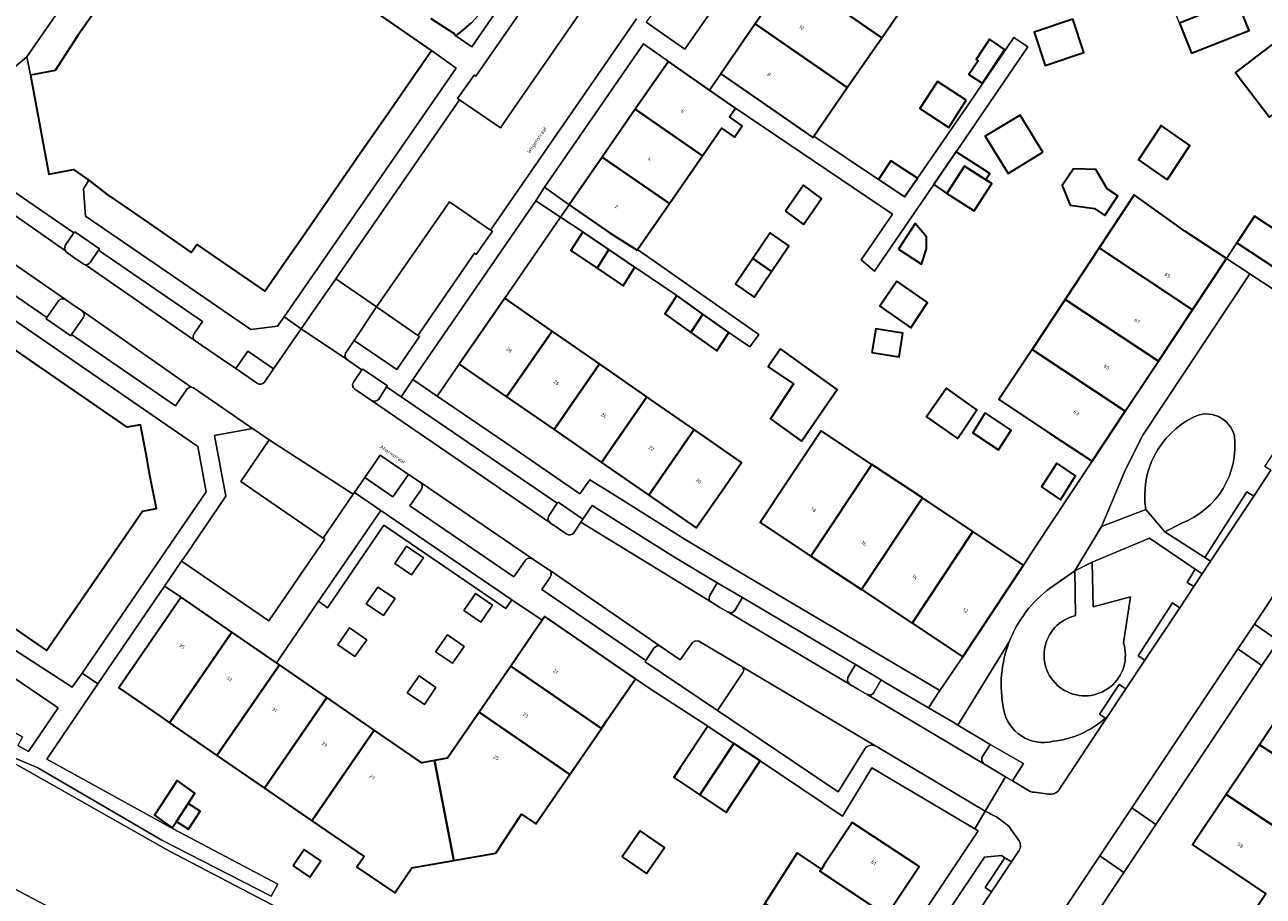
# Model space of a CAD drawing. Header units: metres. Extents: x 197700 to 204338, y 317132 to 325229.
# Tile 894 of 1056: x 202984 to 203108, y 320697 to 320785. Entities that reach past the tile are written whole.
import ezdxf
from ezdxf.enums import TextEntityAlignment as Align

# ---------------------------------------------------------------- set-up
doc = ezdxf.new("R2010")
doc.units = ezdxf.units.M
for name, color, linetype, lineweight in [('B-WE-GR-BEPLANTING_CULTUUR_BODEMBEDEKKER-GV', 90, 'Continuous', 18), ('B-WE-GR-BEPLANTING_CULTUUR_HEESTERS-GV', 90, 'Continuous', 18), ('B-WE-OG-BEBOUWING-GV', 7, 'Continuous', 35), ('B-WE-OG-BEBOUWING-T18', 10, 'Continuous', 18), ('B-WE-OG-TERREIN_CULTUURSCHEIDING-GV', 7, 'Continuous', 18), ('B-WE-OG-TERREIN_ERF-GV', 7, 'Continuous', 18), ('B-WE-OG-TOPOGRAFIE-T18', 10, 'Continuous', 18), ('B-WE-VH-VERHARDING_BETONSTRAATSTEEN-GV', 252, 'Continuous', 18), ('B-WE-VH-VERHARDING_GESLOTEN-GV', 252, 'Continuous', 18), ('B-WE-VH-VERHARDING_OPEN-GV', 252, 'Continuous', 18), ('B-WE-VH-VERHARDING_TEGEL-GV', 252, 'Continuous', 18)]:
    doc.layers.add(name, color=color, linetype=linetype, lineweight=lineweight)
doc.styles.add('NLCS-ISO-M200-T18', font='NLCS-ISO.ttf', dxfattribs={"height": 0.36})

msp = doc.modelspace()

# ---------------------------------------------------------------- linework, layer by layer
at = {"layer": 'B-WE-GR-BEPLANTING_CULTUUR_BODEMBEDEKKER-GV'}
for points in [[(203052.942, 320786.67), (203049.483, 320787.055), (203047.81, 320787.241), (203046.297, 320785.072), (203046.192, 320784.922), (203050.052, 320782.231), (203053.111, 320786.63)], [(203035.168, 320767.054), (203022.857, 320749.18), (203025.294, 320747.516), (203027.488, 320750.728), (203032.054, 320757.309), (203037.629, 320765.426)], [(203019.222, 320756.441), (203016.985, 320753.097), (203021.254, 320750.17), (203023.522, 320753.475), (203023.355, 320753.59)], [(203008.495, 320743.148), (203006.825, 320744.29), (203003.022, 320743.575), (203004.159, 320737.498), (203000, 320731.408), (202999.72, 320731.007), (203000, 320730.825), (203008.435, 320725.024), (203014.06, 320733.199), (203013.89, 320733.316), (203005.653, 320738.988)], [(203022.429, 320739.696), (203019.592, 320741.616), (203018.043, 320739.367), (203020.85, 320737.454)], [(203022.212, 320732.5), (203021.049, 320730.792), (203022.735, 320729.629), (203023.906, 320731.33)], [(203021.089, 320727.27), (203019.35, 320728.416), (203018.184, 320726.727), (203019.915, 320725.562)], [(203029.665, 320724.912), (203030.829, 320726.605), (203029.112, 320727.776), (203027.953, 320726.069)], [(203018.24, 320723.155), (203016.518, 320724.335), (203015.355, 320722.628), (203017.06, 320721.467)], [(203026.82, 320720.789), (203028, 320722.477), (203026.304, 320723.654), (203025.133, 320721.927)], [(203022.27, 320717.834), (203024.005, 320716.671), (203025.169, 320718.365), (203023.471, 320719.548)]]:
    msp.add_lwpolyline(points, close=True, dxfattribs=at)
for points in [[(202990.569, 320760.883), (202991.422, 320762.127), (202991.509, 320762.258), (202989.039, 320763.942), (202988.945, 320763.845), (202988.088, 320762.6), (202988.008, 320762.237), (202988.113, 320762.072), (202988.207, 320761.923), (202989.04, 320761.329), (202989.886, 320760.756)], [(202989.773, 320756.04), (202988.93, 320756.631), (202988.124, 320757.18)], [(202987.41, 320757.05), (202986.256, 320755.38), (202986.188, 320755.252), (202988.639, 320753.557), (202988.727, 320753.684), (202989.895, 320755.36)], [(203008.005, 320748.917), (203008.931, 320750.255), (203006.351, 320752.013), (203005.152, 320750.271), (203007.304, 320748.789)], [(203019.438, 320747.225), (203020.234, 320748.434), (203020.317, 320748.554), (203017.85, 320750.23), (203017.766, 320750.141), (203016.921, 320748.917)], [(203017.052, 320748.216), (203017.887, 320747.651), (203018.712, 320747.08)]]:
    msp.add_lwpolyline(points, dxfattribs=at)
for points in [[(202990.127, 320760.671, 0.2666172), (202990.569, 320760.883)], [(202989.886, 320760.756, 0.1313278), (202990.127, 320760.671)], [(202988.124, 320757.18, 0.4010382), (202987.41, 320757.05)], [(202989.895, 320755.36, 0.4008251), (202989.773, 320756.04)], [(203007.304, 320748.789, 0.413205), (203008.005, 320748.917)], [(203016.921, 320748.917, 0.4207943), (203017.052, 320748.216)], [(203018.712, 320747.08, 0.4092716), (203019.438, 320747.225)]]:
    msp.add_lwpolyline(points, format="xyb", dxfattribs=at)
at = {"layer": 'B-WE-GR-BEPLANTING_CULTUUR_HEESTERS-GV'}
for points in [[(203038.939, 320733.86), (203039.645, 320734.895), (203039.854, 320735.202), (203037.393, 320736.902), (203037.295, 320736.806), (203036.453, 320735.56)], [(203036.581, 320734.858), (203037.409, 320734.275), (203038.246, 320733.724)], [(203054.388, 320725.901), (203054.75, 320725.849), (203055.044, 320726.067), (203055.829, 320727.37), (203053.304, 320728.836), (203052.549, 320727.581)], [(203052.71, 320726.902), (203053.573, 320726.382), (203054.388, 320725.901)], [(203046.154, 320721.063), (203046.097, 320720.938), (203053.312, 320716.074), (203055.848, 320719.857), (203055.944, 320720.151), (203055.803, 320720.427), (203051.473, 320722.994), (203051.119, 320723.052), (203050.82, 320722.857), (203049.582, 320721.131), (203047.704, 320722.444)], [(203046.965, 320722.299), (203046.154, 320721.063)]]:
    msp.add_lwpolyline(points, dxfattribs=at)
for points in [[(203032.756, 320727.141), (203019.651, 320736.068), (203013.427, 320726.995), (203014.317, 320726.355), (203019.962, 320734.599), (203032.161, 320726.263)], [(203069.7, 320719.138), (203067.112, 320720.674), (203066.362, 320719.382), (203066.311, 320719.015), (203066.529, 320718.717), (203067.409, 320718.173), (203068.301, 320717.655), (203068.647, 320717.608), (203068.926, 320717.819)], [(203080.579, 320712.665), (203079.763, 320711.362), (203079.746, 320711.018), (203079.95, 320710.742), (203082.14, 320709.448), (203082.819, 320709.04), (203083.94, 320710.779)], [(203079.229, 320695.661), (203080.738, 320697.926), (203080.099, 320698.35), (203082.076, 320701.332), (203081.727, 320701.548), (203080.034, 320701.395), (203069.608, 320685.792), (203071.022, 320684.796), (203072.05, 320686.44), (203072.782, 320685.982), (203074.094, 320687.952), (203073.391, 320688.417), (203078.5, 320696.143)]]:
    msp.add_lwpolyline(points, close=True, dxfattribs=at)
for points in [[(203036.453, 320735.56, 0.4061467), (203036.581, 320734.858)], [(203038.246, 320733.724, 0.4096125), (203038.939, 320733.86)], [(203052.549, 320727.581, 0.4041607), (203052.71, 320726.902)], [(203047.704, 320722.444, 0.4093902), (203046.965, 320722.299)]]:
    msp.add_lwpolyline(points, format="xyb", dxfattribs=at)
at = {"layer": 'B-WE-OG-BEBOUWING-GV'}
for points in [[(203073.186, 320788.354), (203064.005, 320794.715), (203060.555, 320789.736), (203069.745, 320783.368)], [(203060.555, 320789.736), (203057.105, 320784.756), (203066.304, 320778.382), (203069.745, 320783.368)], [(203099.516, 320784.84), (203100.733, 320781.816), (203106.495, 320784.087), (203105.277, 320787.112)], [(203116.633, 320781.371), (203116.512, 320781.527), (203113.047, 320786.002), (203109.094, 320782.941), (203105.148, 320779.886), (203105.393, 320779.526), (203108.435, 320775.569), (203108.543, 320775.434)], [(203066.304, 320778.382), (203057.105, 320784.756), (203053.655, 320779.777), (203057.765, 320776.93), (203062.865, 320773.397), (203062.945, 320773.514)], [(203084.988, 320783.942), (203086.09, 320780.602), (203089.979, 320781.909), (203088.877, 320785.249)], [(203079.802, 320778.83), (203082.042, 320782.214), (203080.523, 320783.22), (203079.192, 320781.209), (203079.387, 320781.081), (203078.477, 320779.707)], [(203045.101, 320776.214), (203051.814, 320771.562), (203053.731, 320774.329), (203055.014, 320773.441), (203055.797, 320774.571), (203054.515, 320775.46), (203055.121, 320776.335), (203052.531, 320778.129), (203048.408, 320780.987)], [(203078.199, 320777.114), (203075.321, 320779.007), (203073.571, 320776.302), (203076.449, 320774.41)], [(203041.794, 320771.442), (203048.507, 320766.79), (203051.814, 320771.562), (203045.101, 320776.214)], [(203085.869, 320771.93), (203083.595, 320775.642), (203080.097, 320773.513), (203082.379, 320769.789)], [(203098.312, 320769.173), (203100.574, 320772.585), (203097.693, 320774.589), (203095.431, 320771.176)], [(203038.487, 320766.67), (203042.597, 320763.822), (203045.28, 320762.133), (203045.33, 320762.205), (203048.507, 320766.79), (203041.794, 320771.442)], [(203073.314, 320769.31), (203070.666, 320771.063), (203069.425, 320769.19), (203072.028, 320767.453)], [(203076.256, 320767.796), (203078.028, 320770.537), (203080.166, 320769.169), (203080.569, 320769.799), (203077.197, 320771.957), (203074.958, 320768.684)], [(203078.028, 320770.537), (203076.256, 320767.796), (203078.987, 320766.048), (203080.759, 320768.789), (203080.166, 320769.169)], [(203087.785, 320768.584), (203088.592, 320766.626), (203091.013, 320766.281), (203092.066, 320765.585), (203093.365, 320767.552), (203092.281, 320768.267), (203091.152, 320770.18), (203088.938, 320770.254)], [(203060.119, 320766.041), (203061.912, 320764.695), (203063.732, 320767.292), (203061.94, 320768.637)], [(203104.219, 320761.277), (203100.049, 320764.036), (203095, 320767.659), (203091.493, 320762.347), (203100.837, 320756.165)], [(203071.432, 320762.209), (203073.723, 320760.724), (203074.228, 320762.269), (203074.228, 320763.458), (203073.105, 320764.789)], [(203110.53, 320759.39), (203112.296, 320762.053), (203107.031, 320765.516), (203105.265, 320762.853)], [(203039.846, 320763.942), (203038.67, 320762.079), (203041.272, 320760.317), (203042.448, 320762.181)], [(203058.734, 320760.001), (203060.465, 320762.571), (203058.596, 320763.859), (203056.864, 320761.289)], [(203042.448, 320762.181), (203041.272, 320760.317), (203043.875, 320758.555), (203045.051, 320760.419)], [(203091.493, 320762.347), (203088.085, 320757.182), (203097.423, 320751.005), (203100.837, 320756.165)], [(203056.864, 320761.289), (203055.133, 320758.719), (203057.002, 320757.431), (203058.734, 320760.001)], [(203071.248, 320759.038), (203069.572, 320756.51), (203072.667, 320754.366), (203074.343, 320756.893)], [(203036.781, 320754.029), (203036.162, 320754.459), (203032.054, 320757.309), (203027.488, 320750.728), (203032.23, 320747.448)], [(203049.266, 320757.574), (203048.058, 320755.746), (203050.654, 320753.901), (203051.862, 320755.73)], [(203097.423, 320751.005), (203088.085, 320757.182), (203084.78, 320752.177), (203094.113, 320746.002)], [(203054.457, 320753.886), (203051.862, 320755.73), (203050.654, 320753.901), (203053.249, 320752.057)], [(203036.972, 320744.169), (203041.518, 320750.743), (203036.781, 320754.029), (203032.23, 320747.448)], [(203068.764, 320751.888), (203071.486, 320751.44), (203071.875, 320753.807), (203069.153, 320754.255)], [(203059.637, 320752.241), (203058.506, 320750.602), (203058.392, 320750.436), (203060.94, 320748.752), (203058.637, 320745.253), (203061.722, 320743.005), (203065.301, 320748.19)], [(203086.634, 320743.759), (203090.804, 320741), (203094.113, 320746.002), (203084.78, 320752.177), (203081.475, 320747.172)], [(203036.972, 320744.169), (203041.714, 320740.89), (203046.256, 320747.456), (203041.518, 320750.743)], [(203046.256, 320747.456), (203041.714, 320740.89), (203046.456, 320737.611), (203050.993, 320744.17), (203050.498, 320744.514), (203046.722, 320747.133)], [(203076.591, 320748.039), (203076.231, 320748.313), (203074.229, 320745.448), (203077.324, 320743.275), (203077.735, 320743.861), (203079.263, 320746.158)], [(203080.091, 320745.848), (203078.846, 320743.861), (203081.443, 320742.143), (203082.688, 320744.128)], [(203054.043, 320738.443), (203055.731, 320740.883), (203050.993, 320744.17), (203046.456, 320737.611), (203051.199, 320734.331)], [(203060.366, 320739.035), (203057.606, 320734.866), (203062.67, 320731.513), (203068.749, 320740.694), (203063.687, 320744.052)], [(203062.67, 320731.513), (203067.735, 320728.16), (203073.81, 320737.337), (203068.749, 320740.694)], [(203085.743, 320738.431), (203087.629, 320737.153), (203089.144, 320739.532), (203087.257, 320740.81)], [(203067.735, 320728.16), (203072.8, 320724.807), (203078.872, 320733.979), (203073.81, 320737.337)], [(203078.872, 320733.979), (203072.8, 320724.807), (203077.865, 320721.454), (203083.943, 320730.616), (203079.776, 320733.38)], [(202998.507, 320714.848), (203004.749, 320723.92), (202999.688, 320727.403), (202993.447, 320718.327), (202997.567, 320715.494)], [(203035.803, 320725.112), (203032.638, 320720.513), (203041.711, 320714.27), (203042.297, 320715.123), (203045.129, 320719.244), (203036.055, 320725.479)], [(203004.749, 320723.92), (202998.507, 320714.848), (203003.258, 320711.581), (203009.5, 320720.651), (203009.229, 320720.837)], [(203009.5, 320720.651), (203003.258, 320711.581), (203008.009, 320708.314), (203014.249, 320717.382)], [(203038.549, 320709.669), (203041.711, 320714.27), (203032.638, 320720.513), (203029.473, 320715.914)], [(203124.213, 320708.696), (203124.338, 320708.885), (203126.317, 320711.882), (203120.315, 320715.846), (203118.849, 320713.626), (203112.098, 320718.075), (203111.593, 320717.294), (203110.937, 320717.734), (203107.532, 320712.645), (203115.869, 320707.259), (203117.401, 320706.23), (203120.054, 320704.448), (203121.632, 320706.798), (203118.42, 320708.955), (203120.101, 320711.458)], [(203014.249, 320717.382), (203008.009, 320708.314), (203012.76, 320705.047), (203018.999, 320714.113)], [(203025.029, 320711.08), (203026.96, 320701.064), (203031.164, 320701.789), (203033.726, 320705.694), (203035.162, 320704.741), (203038.549, 320709.669), (203029.473, 320715.914), (203026.309, 320711.315)], [(203025.029, 320711.08), (203023.749, 320710.845), (203018.999, 320714.113), (203012.76, 320705.047), (203017.974, 320701.462), (203017.25, 320700.4), (203021.036, 320697.818), (203022.756, 320700.339), (203026.96, 320701.064)], [(203049.589, 320710.324), (203048.949, 320709.358), (203051.564, 320707.618), (203054.97, 320712.755), (203052.352, 320714.491)], [(203054.97, 320712.755), (203051.564, 320707.618), (203054.179, 320705.877), (203054.852, 320706.891), (203057.589, 320711.019)], [(203104.199, 320707.664), (203112.47, 320702.198), (203115.869, 320707.259), (203107.532, 320712.645)], [(202999.21, 320704.98), (203000.393, 320706.781), (203001.054, 320707.787), (202999.269, 320709.055), (202997.005, 320705.609), (202998.791, 320704.341)], [(203104.199, 320707.664), (203100.831, 320702.631), (203104.986, 320699.85), (203108.167, 320697.721), (203106.553, 320695.317), (203111.254, 320692.16), (203114.913, 320689.748), (203118.395, 320687.453), (203118.409, 320687.473), (203121.011, 320691.348), (203114.298, 320695.855), (203113.264, 320694.31), (203109.062, 320697.122), (203110.103, 320698.672), (203112.47, 320702.198)], [(202999.21, 320704.98), (203000.401, 320704.197), (203001.584, 320705.998), (203000.393, 320706.781)], [(203043.787, 320701.417), (203046.216, 320699.746), (203048.016, 320702.362), (203045.588, 320704.032)], [(203064.038, 320700.704), (203063.712, 320700.212), (203063.564, 320699.988), (203070.22, 320695.563), (203073.479, 320700.45), (203066.798, 320704.873)], [(203010.878, 320700.535), (203012.558, 320699.402), (203013.651, 320701.022), (203011.97, 320702.155)], [(203063.712, 320700.212), (203061.298, 320701.816), (203058.049, 320696.771), (203060.357, 320695.203), (203067.018, 320690.762), (203070.22, 320695.563), (203063.564, 320699.988)]]:
    msp.add_lwpolyline(points, close=True, dxfattribs=at)
for points in [[(202991.002, 320785.973), (202989.353, 320783.585), (202987.071, 320780.089), (202984.609, 320779.636), (202986.449, 320769.741), (202988.921, 320770.179), (202990.447, 320769.116), (202992.267, 320767.7), (202994.675, 320766.047), (202998.24, 320763.598), (203000.689, 320761.904), (203001.261, 320762.704), (203008.055, 320758.015), (203009.698, 320760.396), (203012.145, 320763.93), (203015.149, 320768.278), (203017.596, 320771.824), (203020.608, 320776.174), (203023.052, 320779.714), (203024.705, 320782.097), (203018.789, 320786.191)], [(203024.643, 320785.297), (203026.977, 320783.809), (203027.158, 320783.564), (203027.966, 320784.192), (203028.722, 320784.882)], [(202982.096, 320724.9), (202986.213, 320722.063), (202995.823, 320736.01), (202997.207, 320736.28), (202996.53, 320739.749), (202996.286, 320741.194), (202995.601, 320744.662), (202994.28, 320744.401), (202980.277, 320754.052)]]:
    msp.add_lwpolyline(points, dxfattribs=at)
at = {"layer": 'B-WE-OG-TERREIN_CULTUURSCHEIDING-GV'}
for points in [[(203113.083, 320755.455), (203106.55, 320759.77), (203095.864, 320743.6), (203094.143, 320740.177), (203092.766, 320736.9), (203091.717, 320734.463), (203096.152, 320736.194)], [(203099.769, 320734.823), (203098.056, 320733.943), (203102.065, 320731.361), (203106.25, 320737.959), (203106.95, 320737.515), (203108.663, 320740.106), (203108.072, 320740.494), (203110.541, 320744.249), (203111.142, 320743.854), (203112.926, 320746.553), (203109.181, 320748.947)], [(203099.555, 320726.355), (203100.958, 320728.469), (203100.287, 320728.888), (203101.114, 320730.214), (203096.536, 320733.295), (203090.804, 320730.915), (203090.899, 320726.44), (203094.645, 320727.43), (203093.93, 320722.838)], [(203089.134, 320725.566), (203089.048, 320730.03), (203086.613, 320728.325)], [(203092.118, 320715.313), (203091.527, 320715.707), (203093.506, 320718.678), (203094.167, 320718.238), (203096.078, 320721.118), (203095.409, 320721.55), (203098.817, 320726.831), (203099.555, 320726.355)]]:
    msp.add_lwpolyline(points, dxfattribs=at)
for points in [[(203096.152, 320736.194, -0.3254564), (203100.921, 320745.43)], [(203100.921, 320745.43, -0.4829331), (203105.016, 320743.546)], [(203105.016, 320743.546, -0.3432512), (203099.769, 320734.823)], [(203086.613, 320728.325, 0.1429839), (203082.507, 320722.953)], [(203093.93, 320722.838, -2.5581327), (203089.134, 320725.566)], [(203082.507, 320722.953, 0.1428908), (203081.933, 320716.22)], [(203081.933, 320716.22, 0.4365473), (203086.903, 320712.998)], [(203086.903, 320712.998, 0.1582525), (203092.118, 320715.313)]]:
    msp.add_lwpolyline(points, format="xyb", dxfattribs=at)
at = {"layer": 'B-WE-OG-TERREIN_ERF-GV'}
for points in [[(202998.909, 320797.41), (203001.912, 320801.754), (203004.369, 320805.307), (203006.008, 320807.679), (203012.818, 320802.972), (203013.379, 320803.779), (203015.819, 320802.095), (203019.375, 320799.644), (203023.738, 320796.626), (203027.269, 320794.172), (203029.621, 320792.552), (203031.348, 320795.056), (203007.513, 320811.454), (203004.507, 320810.702), (202994.83, 320796.744), (202984.26, 320781.481), (202984.609, 320779.636), (202987.071, 320780.089), (202989.353, 320783.585), (202991.002, 320785.973), (202993.445, 320789.505), (202996.456, 320793.86)], [(203027.158, 320783.564), (203028.756, 320782.461), (203034.318, 320790.57), (203033.078, 320793.861), (203031.282, 320791.242), (203031.84, 320790.854), (203032.169, 320790.789), (203031.943, 320790.043), (203031.581, 320789.087), (203031.144, 320788.161), (203030.637, 320787.273), (203030.061, 320786.427), (203029.422, 320785.628), (203028.722, 320784.882), (203027.966, 320784.192)], [(203105.277, 320787.112), (203106.495, 320784.087), (203100.733, 320781.816), (203099.516, 320784.84), (203098.298, 320787.865), (203104.059, 320790.136)], [(203084.988, 320783.942), (203088.877, 320785.249), (203089.979, 320781.909), (203086.09, 320780.602)], [(203079.802, 320778.83), (203078.477, 320779.707), (203079.387, 320781.081), (203079.192, 320781.209), (203080.523, 320783.22), (203082.042, 320782.214)], [(203024.705, 320782.097), (203023.052, 320779.714), (203020.608, 320776.174), (203017.596, 320771.824), (203015.149, 320768.278), (203012.145, 320763.93), (203009.698, 320760.396), (203008.055, 320758.015), (203001.261, 320762.704), (203000.689, 320761.904), (202998.24, 320763.598), (202994.675, 320766.047), (202992.267, 320767.7), (202990.447, 320769.116), (202989.923, 320768.243), (202990.129, 320765.539), (202998.248, 320759.96), (203006.641, 320754.202), (203009.332, 320754.513), (203009.977, 320755.446), (203027.191, 320780.324)], [(203036.015, 320768.424), (203038.487, 320766.67), (203041.794, 320771.442), (203045.101, 320776.214), (203048.408, 320780.987), (203045.92, 320782.764)], [(203076.449, 320774.41), (203073.571, 320776.302), (203075.321, 320779.007), (203078.199, 320777.114)], [(203082.379, 320769.789), (203080.097, 320773.513), (203083.595, 320775.642), (203085.869, 320771.93)], [(203098.312, 320769.173), (203095.431, 320771.176), (203097.693, 320774.589), (203100.574, 320772.585)], [(203087.785, 320768.584), (203088.938, 320770.254), (203091.152, 320770.18), (203092.281, 320768.267), (203093.365, 320767.552), (203092.066, 320765.585), (203091.013, 320766.281), (203088.592, 320766.626)], [(203060.119, 320766.041), (203061.94, 320768.637), (203063.732, 320767.292), (203061.912, 320764.695)], [(203071.432, 320762.209), (203073.105, 320764.789), (203074.228, 320763.458), (203074.228, 320762.269), (203073.723, 320760.724)], [(203058.734, 320760.001), (203057.002, 320757.431), (203055.133, 320758.719), (203056.864, 320761.289), (203058.596, 320763.859), (203060.465, 320762.571)], [(203071.248, 320759.038), (203074.343, 320756.893), (203072.667, 320754.366), (203069.572, 320756.51)], [(202980.277, 320754.052), (202994.28, 320744.401), (202995.601, 320744.662), (202996.286, 320741.194), (202996.53, 320739.749), (202997.207, 320736.28), (202995.823, 320736.01), (202986.213, 320722.063), (202982.096, 320724.9), (202975.827, 320729.22), (202977.008, 320730.969), (202976.144, 320731.727), (202973.535, 320731.222), (202974.021, 320728.939), (202974.706, 320727.663), (202982.923, 320722.208), (202988.766, 320718.39), (202989.773, 320719.795), (203002.187, 320737.93), (203001.349, 320742.478), (202981.278, 320756.279), (202980.691, 320755.423), (202981.045, 320755.16), (202980.512, 320754.388)], [(203068.764, 320751.888), (203069.153, 320754.255), (203071.875, 320753.807), (203071.486, 320751.44)], [(203058.506, 320750.602), (203059.637, 320752.241), (203065.301, 320748.19), (203061.722, 320743.005), (203058.637, 320745.253), (203060.94, 320748.752), (203058.392, 320750.436)], [(203077.735, 320743.861), (203077.324, 320743.275), (203074.229, 320745.448), (203076.231, 320748.313), (203076.591, 320748.039), (203079.263, 320746.158)], [(203080.091, 320745.848), (203082.688, 320744.128), (203081.443, 320742.143), (203078.846, 320743.861)], [(203085.743, 320738.431), (203087.257, 320740.81), (203089.144, 320739.532), (203087.629, 320737.153)], [(202980.434, 320718.316), (202981.25, 320714.894), (202983.819, 320713.439), (202983.35, 320712.579), (202984.409, 320711.952), (202987.386, 320716.335), (202982.705, 320719.492)], [(202999.21, 320704.98), (202998.791, 320704.341), (202997.005, 320705.609), (202999.269, 320709.055), (203001.054, 320707.787), (203000.393, 320706.781), (203001.584, 320705.998), (203000.401, 320704.197)], [(203043.787, 320701.417), (203045.588, 320704.032), (203048.016, 320702.362), (203046.216, 320699.746)], [(203063.906, 320686.095), (203060.748, 320681.36), (203057.488, 320676.472), (203054.845, 320678.22), (203053.125, 320675.619), (203047.888, 320679.143), (203049.563, 320681.632), (203049.911, 320682.149), (203050.922, 320681.507), (203053.88, 320685.94), (203053.939, 320686.028), (203052.003, 320687.382), (203054.995, 320692.028), (203058.049, 320696.771), (203061.298, 320701.816), (203063.712, 320700.212), (203064.038, 320700.704), (203066.798, 320704.873), (203073.479, 320700.45), (203070.22, 320695.563), (203067.018, 320690.762)], [(203010.878, 320700.535), (203011.97, 320702.155), (203013.651, 320701.022), (203012.558, 320699.402)]]:
    msp.add_lwpolyline(points, close=True, dxfattribs=at)
for points in [[(203073.186, 320788.354), (203069.745, 320783.368), (203066.304, 320778.382), (203062.945, 320773.514), (203069.425, 320769.19), (203070.666, 320771.063), (203073.314, 320769.31), (203078.539, 320776.855), (203082.975, 320783.384), (203084.378, 320782.456), (203077.197, 320771.957), (203080.569, 320769.799), (203080.166, 320769.169), (203080.759, 320768.789), (203078.987, 320766.048), (203076.256, 320767.796), (203074.958, 320768.684), (203069.024, 320760.008), (203067.677, 320761.14), (203070.81, 320765.72), (203055.121, 320776.335), (203054.515, 320775.46), (203055.797, 320774.571), (203055.014, 320773.441), (203053.731, 320774.329), (203051.814, 320771.562), (203048.507, 320766.79), (203045.33, 320762.205), (203057.473, 320753.691), (203056.561, 320752.44), (203054.457, 320753.886), (203053.249, 320752.057), (203050.654, 320753.901), (203048.058, 320755.746), (203049.266, 320757.574), (203045.051, 320760.419), (203043.875, 320758.555), (203041.272, 320760.317), (203038.67, 320762.079), (203039.846, 320763.942), (203037.629, 320765.426), (203032.054, 320757.309), (203036.162, 320754.459), (203036.781, 320754.029), (203041.518, 320750.743), (203046.256, 320747.456), (203046.722, 320747.133), (203050.498, 320744.514), (203050.993, 320744.17), (203055.731, 320740.883), (203054.043, 320738.443), (203051.199, 320734.331), (203046.456, 320737.611), (203041.714, 320740.89), (203036.972, 320744.169), (203032.23, 320747.448), (203027.488, 320750.728), (203025.294, 320747.516), (203032.15, 320742.832), (203039.565, 320737.756), (203040.543, 320739.147), (203042.451, 320737.977), (203050.08, 320733.185), (203054.308, 320730.659), (203055.48, 320729.952), (203075.555, 320718.065), (203077.865, 320721.454), (203072.8, 320724.807), (203067.735, 320728.16), (203062.67, 320731.513), (203057.606, 320734.866), (203060.366, 320739.035), (203063.687, 320744.052), (203068.749, 320740.694), (203073.81, 320737.337), (203078.872, 320733.979), (203079.776, 320733.38), (203083.943, 320730.616), (203085.044, 320732.32), (203090.804, 320741), (203086.634, 320743.759), (203081.475, 320747.172), (203084.78, 320752.177), (203088.085, 320757.182), (203091.493, 320762.347), (203095, 320767.659), (203100.049, 320764.036), (203104.219, 320761.277), (203105.265, 320762.853), (203107.031, 320765.516), (203112.296, 320762.053)], [(203108.435, 320775.569), (203105.393, 320779.526), (203105.148, 320779.886), (203109.094, 320782.941)], [(203057.336, 320670.93), (203079.396, 320704.021), (203079.045, 320704.229), (203068.774, 320710.322), (203065.83, 320705.485), (203057.589, 320711.019), (203054.852, 320706.891), (203054.179, 320705.877), (203051.564, 320707.618), (203048.949, 320709.358), (203049.589, 320710.324), (203052.352, 320714.491), (203046.583, 320718.246), (203045.129, 320719.244), (203042.297, 320715.123), (203041.711, 320714.27), (203038.549, 320709.669), (203035.162, 320704.741), (203033.726, 320705.694), (203031.164, 320701.789), (203026.96, 320701.064), (203022.756, 320700.339), (203021.036, 320697.818), (203017.25, 320700.4), (203017.974, 320701.462), (203012.76, 320705.047), (203008.009, 320708.314), (203003.258, 320711.581), (202998.507, 320714.848), (202997.567, 320715.494), (202993.447, 320718.327), (202999.688, 320727.403), (202998.025, 320728.501), (202991.347, 320718.738), (202986.235, 320711.197), (202998.892, 320704.246), (203009.338, 320698.681), (203008.68, 320697.502), (202997.754, 320703.109), (202985.334, 320710.321), (202981.811, 320711.823)], [(203109.417, 320723.049), (203107.767, 320720.572), (203097.172, 320704.665), (203093.962, 320699.846), (203087.082, 320689.516), (203083.606, 320684.297), (203077.005, 320674.386), (203076.638, 320673.839), (203073.328, 320668.899), (203066.524, 320658.746), (203063.281, 320653.906), (203056.482, 320643.761), (203053.082, 320638.687)], [(203104.986, 320699.85), (203100.831, 320702.631), (203104.199, 320707.664), (203107.532, 320712.645), (203110.937, 320717.734)], [(202982.149, 320711.278), (202998.523, 320701.996), (203010.171, 320695.904)], [(202977.849, 320698.996), (202988.683, 320691.239), (202986.701, 320688.769), (202988.366, 320688.942), (202989.593, 320690.588), (202990.505, 320691.821), (202993.358, 320689.727), (202992.521, 320688.491), (202991.413, 320686.815), (202991.784, 320684.963), (202993.534, 320687.766), (203000, 320683.137), (203004.25, 320680.094), (203004.924, 320679.785), (203008.343, 320684.659), (202995.781, 320691.176), (202995.393, 320690.859), (202990.531, 320694.244), (202977.843, 320700.918)], [(203109.593, 320689.688), (203104.879, 320692.81), (203106.553, 320695.317), (203108.167, 320697.721), (203104.986, 320699.85)]]:
    msp.add_lwpolyline(points, dxfattribs=at)
at = {"layer": 'B-WE-VH-VERHARDING_BETONSTRAATSTEEN-GV'}
for points in [[(203041.02, 320798.099), (203024.907, 320809.194), (203024.031, 320807.942), (203023.727, 320807.748), (203023.375, 320807.824), (203022.681, 320808.303), (203022.183, 320808.638), (203022.171, 320808.646), (203009.998, 320817.069), (203007.702, 320813.842), (203039.863, 320791.615), (203042.368, 320789.884), (203040.306, 320786.95), (203033.224, 320776.69), (203031.635, 320774.378), (203027.506, 320777.164), (203015.138, 320759.265), (203019.222, 320756.441), (203024.934, 320764.657), (203026.52, 320766.959), (203030.619, 320764.138), (203045.209, 320785.254)], [(202989.886, 320760.756), (202989.04, 320761.329), (202988.207, 320761.923), (202988.113, 320762.072), (202977.171, 320769.678), (202974.87, 320766.304), (202974.874, 320766.302), (202976.695, 320765.047), (202988.124, 320757.18), (202988.93, 320756.631), (202989.773, 320756.04), (203000.676, 320748.414), (203000.924, 320748.362), (203006.825, 320744.29), (203008.495, 320743.148), (203016.899, 320737.701), (203017.012, 320737.865), (203018.043, 320739.367)], [(202988.124, 320757.18), (202976.695, 320765.047)], [(202975.683, 320762.656), (202986.256, 320755.38), (202987.41, 320757.05)], [(202991.422, 320762.127), (202990.569, 320760.883)], [(203000.958, 320753.728), (203001.816, 320754.978), (202991.422, 320762.127)], [(203007.304, 320748.789), (203005.152, 320750.271), (203003.723, 320751.255), (203001.085, 320753.054), (203001.073, 320753.063), (202990.127, 320760.671)], [(202990.127, 320760.671), (203001.073, 320753.063)], [(203000.676, 320748.414), (202989.773, 320756.04)], [(202989.895, 320755.36), (202988.727, 320753.684), (202999.116, 320746.534), (203000.287, 320748.243), (203000.58, 320748.434), (203000.676, 320748.414)], [(203016.921, 320748.917), (203017.766, 320750.141), (203016.221, 320751.203), (203011.694, 320754.258), (203008.931, 320750.255), (203008.005, 320748.917)], [(203038.246, 320733.724), (203037.409, 320734.275), (203036.581, 320734.858), (203018.712, 320747.08), (203017.887, 320747.651), (203017.052, 320748.216)], [(203036.453, 320735.56), (203037.295, 320736.806), (203021.678, 320747.45), (203020.234, 320748.434), (203019.438, 320747.225)], [(203018.712, 320747.08), (203036.581, 320734.858)], [(203018.043, 320739.367), (203019.592, 320741.616), (203022.429, 320739.696), (203023.586, 320738.912), (203034.819, 320731.246), (203035.567, 320730.726), (203036.437, 320730.182), (203036.475, 320730.156), (203047.704, 320722.444), (203049.582, 320721.131), (203050.82, 320722.857), (203051.119, 320723.052), (203051.473, 320722.994), (203055.803, 320720.427), (203069.152, 320712.516), (203069.227, 320712.476), (203069.298, 320712.429), (203080.085, 320705.997), (203082.14, 320709.448), (203079.95, 320710.742), (203068.301, 320717.655), (203067.409, 320718.173), (203066.529, 320718.717), (203054.388, 320725.901), (203053.573, 320726.382), (203052.71, 320726.902), (203039.645, 320734.895), (203038.939, 320733.86)], [(203108.663, 320740.106), (203106.95, 320737.515), (203102.637, 320730.993), (203101.807, 320729.748), (203100.958, 320728.469), (203099.555, 320726.355), (203096.078, 320721.118), (203094.167, 320718.238), (203092.401, 320715.578), (203087.51, 320708.163)], [(203034.819, 320731.246), (203023.586, 320738.912)], [(203023.711, 320738.225), (203022.558, 320736.546), (203032.954, 320729.438), (203034.11, 320731.117)], [(203053.304, 320728.836), (203048.851, 320731.52), (203040.795, 320736.582), (203039.854, 320735.202), (203039.645, 320734.895), (203052.71, 320726.902)], [(203047.704, 320722.444), (203036.475, 320730.156)], [(203036.597, 320729.421), (203035.738, 320728.159), (203046.154, 320721.063)], [(203052.549, 320727.581), (203053.304, 320728.836)], [(203047.507, 320635.57), (203050.53, 320640.06), (203050.714, 320640.335), (203054.104, 320645.415), (203060.883, 320655.574), (203064.118, 320660.421), (203070.902, 320670.587), (203074.203, 320675.533), (203081.179, 320685.987), (203084.659, 320691.202), (203091.549, 320701.526), (203094.763, 320706.341), (203105.372, 320722.239), (203107.024, 320724.714), (203107.695, 320725.72), (203109.128, 320727.879)], [(203046.154, 320721.063), (203046.965, 320722.299)], [(203055.803, 320720.427), (203055.944, 320720.151), (203055.848, 320719.857), (203053.312, 320716.074), (203065.377, 320707.923), (203067.956, 320712.068)], [(203069.152, 320712.516), (203055.803, 320720.427)], [(203084.606, 320707.966), (203082.819, 320709.04), (203082.14, 320709.448), (203080.085, 320705.997)], [(203086.435, 320707.706), (203085.014, 320707.888)], [(203081.216, 320705.419), (203082.039, 320704.822)], [(203082.427, 320704.515), (203083.398, 320703.147)], [(203083.457, 320702.018), (203082.735, 320700.924), (203080.738, 320697.926), (203079.229, 320695.661), (203074.094, 320687.952), (203072.782, 320685.982), (203067.655, 320678.286), (203066.493, 320676.541), (203064.122, 320672.982), (203061.551, 320669.202), (203059.618, 320666.313), (203058.531, 320664.687), (203052.714, 320655.992), (203051.625, 320654.365), (203048.676, 320649.956), (203045.373, 320644.978), (203042.901, 320641.281), (203041.635, 320639.386), (203047.507, 320635.57)]]:
    msp.add_lwpolyline(points, dxfattribs=at)
for points in [[(203033.224, 320776.69), (203040.306, 320786.95), (203037.835, 320788.644), (203036.214, 320789.751), (203029.141, 320779.517), (203028.97, 320779.625), (203027.323, 320777.287), (203027.506, 320777.164), (203031.635, 320774.378)], [(202977.171, 320769.678), (202988.113, 320762.072), (202988.008, 320762.237), (202988.088, 320762.6), (202988.945, 320763.845), (202978.217, 320771.213), (202977.363, 320769.932), (202977.07, 320769.748)], [(203013.89, 320733.316), (203016.899, 320737.701), (203008.495, 320743.148), (203005.653, 320738.988)], [(203055.829, 320727.37), (203055.044, 320726.067), (203054.75, 320725.849), (203054.388, 320725.901), (203066.529, 320718.717), (203066.311, 320719.015), (203066.362, 320719.382), (203067.112, 320720.674)], [(203109.417, 320723.049), (203107.024, 320724.714), (203105.372, 320722.239), (203107.767, 320720.572)], [(203069.7, 320719.138), (203068.926, 320717.819), (203068.647, 320717.608), (203068.301, 320717.655), (203079.95, 320710.742), (203079.746, 320711.018), (203079.763, 320711.362), (203080.579, 320712.665), (203077.359, 320714.617), (203076.888, 320714.902), (203074.443, 320716.336), (203069.934, 320718.982)], [(203097.172, 320704.665), (203094.763, 320706.341), (203091.549, 320701.526), (203093.962, 320699.846)]]:
    msp.add_lwpolyline(points, close=True, dxfattribs=at)
for points in [[(202990.569, 320760.883, -0.2666172), (202990.127, 320760.671)], [(202990.127, 320760.671, -0.1313278), (202989.886, 320760.756)], [(202987.41, 320757.05, -0.4010382), (202988.124, 320757.18)], [(202989.773, 320756.04, -0.4008251), (202989.895, 320755.36)], [(203001.073, 320753.063, -0.404633), (203000.958, 320753.728)], [(203008.005, 320748.917, -0.413205), (203007.304, 320748.789)], [(203017.052, 320748.216, -0.4207943), (203016.921, 320748.917)], [(203019.438, 320747.225, -0.4092716), (203018.712, 320747.08)], [(203023.586, 320738.912, -0.4066902), (203023.711, 320738.225)], [(203036.581, 320734.858, -0.4061467), (203036.453, 320735.56)], [(203038.939, 320733.86, -0.4096125), (203038.246, 320733.724)], [(203034.11, 320731.117, -0.3995301), (203034.819, 320731.246)], [(203036.475, 320730.156, -0.400044), (203036.597, 320729.421)], [(203052.71, 320726.902, -0.4041607), (203052.549, 320727.581)], [(203046.965, 320722.299, -0.4093902), (203047.704, 320722.444)], [(203067.956, 320712.068, -0.4202715), (203069.152, 320712.516)], [(203085.014, 320707.888, -0.1245702), (203084.606, 320707.966)], [(203087.51, 320708.163, -0.3055242), (203086.435, 320707.706)], [(203080.085, 320705.997, -0.0088021), (203081.216, 320705.419)], [(203082.039, 320704.822, -0.0306385), (203082.427, 320704.515)], [(203083.398, 320703.147, -0.3482108), (203083.457, 320702.018)]]:
    msp.add_lwpolyline(points, format="xyb", dxfattribs=at)
at = {"layer": 'B-WE-VH-VERHARDING_GESLOTEN-GV'}
for points in [[(203062.945, 320773.514), (203062.865, 320773.397), (203057.765, 320776.93), (203053.655, 320779.777), (203052.531, 320778.129), (203055.121, 320776.335), (203070.81, 320765.72), (203067.677, 320761.14), (203069.024, 320760.008), (203074.958, 320768.684), (203077.197, 320771.957), (203084.378, 320782.456), (203082.975, 320783.384), (203078.539, 320776.855), (203073.314, 320769.31), (203072.028, 320767.453), (203069.425, 320769.19)], [(203042.597, 320763.822), (203038.487, 320766.67), (203037.629, 320765.426), (203039.846, 320763.942), (203042.448, 320762.181), (203045.051, 320760.419), (203049.266, 320757.574), (203051.862, 320755.73), (203054.457, 320753.886), (203056.561, 320752.44), (203057.473, 320753.691), (203045.33, 320762.205), (203045.28, 320762.133)]]:
    msp.add_lwpolyline(points, close=True, dxfattribs=at)
at = {"layer": 'B-WE-VH-VERHARDING_OPEN-GV'}
for points in [[(203036.015, 320768.424), (203035.168, 320767.054), (203037.629, 320765.426), (203038.487, 320766.67)], [(203023.355, 320753.59), (203029.011, 320761.815), (203029.195, 320761.699), (203030.804, 320764.011), (203030.619, 320764.138), (203026.52, 320766.959), (203024.934, 320764.657), (203019.222, 320756.441)], [(203016.985, 320753.097), (203019.222, 320756.441), (203015.138, 320759.265), (203012.71, 320755.752), (203011.694, 320754.258), (203016.221, 320751.203), (203016.058, 320751.494), (203016.133, 320751.822)], [(202998.025, 320728.501), (202999.688, 320727.403), (203004.749, 320723.92), (203009.229, 320720.837), (203013.427, 320726.995), (203019.651, 320736.068), (203017.012, 320737.865), (203016.899, 320737.701), (203013.89, 320733.316), (203014.06, 320733.199), (203008.435, 320725.024), (203000, 320730.825), (202999.72, 320731.007)], [(203101.114, 320730.214), (203101.807, 320729.748), (203102.637, 320730.993), (203102.065, 320731.361), (203098.056, 320733.943), (203096.152, 320736.194), (203091.717, 320734.463), (203089.048, 320730.03), (203090.804, 320730.915), (203096.536, 320733.295)], [(203024.281, 320687.165), (203010.171, 320695.904), (202998.523, 320701.996), (202982.149, 320711.278), (202979.443, 320706.614), (202974.73, 320709.207), (202962.056, 320688.566), (202966.937, 320685.565), (202977.843, 320700.918), (202990.531, 320694.244), (202995.393, 320690.859), (202995.781, 320691.176), (203008.343, 320684.659), (203009.333, 320683.916), (202996.528, 320665.834), (202995.253, 320663.978), (202998.831, 320661.375), (203003.493, 320657.984), (203011.06, 320668.514), (203013.955, 320672.668)]]:
    msp.add_lwpolyline(points, close=True, dxfattribs=at)
for points in [[(203100.921, 320745.43, 0.3254564), (203096.152, 320736.194)], [(203105.016, 320743.546, 0.4829331), (203100.921, 320745.43)], [(203099.769, 320734.823, 0.3432512), (203105.016, 320743.546)], [(203089.134, 320725.566, 2.5581327), (203093.93, 320722.838)], [(203081.933, 320716.22, -0.1428908), (203082.507, 320722.953)], [(203086.903, 320712.998, -0.4365473), (203081.933, 320716.22)], [(203092.118, 320715.313, -0.1582525), (203086.903, 320712.998)], [(203092.401, 320715.578, -0.0106982), (203092.118, 320715.313)], [(203084.606, 320707.966, 0.1245702), (203085.014, 320707.888)], [(203086.435, 320707.706, 0.3055242), (203087.51, 320708.163)]]:
    msp.add_lwpolyline(points, format="xyb", dxfattribs=at)
for points in [[(203096.152, 320736.194), (203098.056, 320733.943), (203099.769, 320734.823)], [(203093.93, 320722.838), (203094.645, 320727.43), (203090.899, 320726.44), (203090.804, 320730.915), (203089.048, 320730.03), (203089.134, 320725.566)], [(203082.507, 320722.953), (203077.359, 320714.617), (203080.579, 320712.665), (203083.94, 320710.779), (203082.819, 320709.04), (203084.606, 320707.966)], [(202981.811, 320711.823), (202985.334, 320710.321), (202997.754, 320703.109), (203008.68, 320697.502), (203009.338, 320698.681), (202998.892, 320704.246), (202986.235, 320711.197), (202991.347, 320718.738), (202989.773, 320719.795), (202988.766, 320718.39), (202982.923, 320722.208)], [(202982.705, 320719.492), (202987.386, 320716.335), (202984.409, 320711.952), (202983.35, 320712.579)], [(203087.51, 320708.163), (203092.401, 320715.578)], [(203085.014, 320707.888), (203086.435, 320707.706)]]:
    msp.add_lwpolyline(points, dxfattribs=at)
at = {"layer": 'B-WE-VH-VERHARDING_TEGEL-GV'}
for points in [[(202972.653, 320772.583), (202974.421, 320771.393), (202976.728, 320774.72), (202979.872, 320779.265), (202982.097, 320779.667), (202984.26, 320781.481), (202994.83, 320796.744)], [(203018.789, 320786.191), (203024.705, 320782.097), (203027.191, 320780.324), (203009.977, 320755.446), (203011.694, 320754.258), (203012.71, 320755.752), (203015.138, 320759.265), (203027.506, 320777.164), (203027.323, 320777.287), (203028.97, 320779.625), (203029.141, 320779.517), (203036.214, 320789.751)], [(203034.318, 320790.57), (203028.756, 320782.461), (203027.158, 320783.564), (203026.977, 320783.809), (203024.643, 320785.297)], [(203053.111, 320786.63), (203050.052, 320782.231), (203046.192, 320784.922)], [(203045.209, 320785.254), (203030.619, 320764.138), (203030.804, 320764.011), (203029.195, 320761.699), (203029.011, 320761.815), (203023.355, 320753.59), (203023.522, 320753.475), (203021.254, 320750.17), (203016.985, 320753.097), (203016.133, 320751.822), (203016.058, 320751.494), (203016.221, 320751.203), (203017.766, 320750.141), (203017.85, 320750.23), (203020.317, 320748.554), (203020.234, 320748.434), (203021.678, 320747.45), (203022.857, 320749.18), (203035.168, 320767.054)], [(203035.168, 320767.054), (203036.015, 320768.424), (203045.92, 320782.764), (203048.408, 320780.987), (203052.531, 320778.129), (203053.655, 320779.777), (203057.105, 320784.756)], [(203001.073, 320753.063), (203001.085, 320753.054), (203003.723, 320751.255), (203005.152, 320750.271), (203006.351, 320752.013), (203008.931, 320750.255), (203011.694, 320754.258), (203009.977, 320755.446), (203009.332, 320754.513), (203006.641, 320754.202), (202998.248, 320759.96), (202990.129, 320765.539), (202989.923, 320768.243), (202990.447, 320769.116), (202988.921, 320770.179), (202986.449, 320769.741), (202984.609, 320779.636), (202984.26, 320781.481), (202982.097, 320779.667)], [(202978.217, 320771.213), (202988.945, 320763.845), (202989.039, 320763.942), (202991.509, 320762.258), (202991.422, 320762.127), (203001.816, 320754.978), (203000.958, 320753.728)], [(202981.278, 320756.279), (203001.349, 320742.478), (203002.187, 320737.93), (202989.773, 320719.795), (202991.347, 320718.738), (202998.025, 320728.501), (202999.72, 320731.007), (203000, 320731.408), (203004.159, 320737.498), (203003.022, 320743.575), (203006.825, 320744.29), (203000.924, 320748.362), (203000.676, 320748.414), (203000.58, 320748.434), (203000.287, 320748.243), (202999.116, 320746.534), (202988.727, 320753.684), (202988.639, 320753.557), (202986.188, 320755.252), (202986.256, 320755.38), (202975.683, 320762.656)], [(203106.55, 320759.77), (203104.219, 320761.277), (203100.837, 320756.165), (203097.423, 320751.005), (203094.113, 320746.002), (203090.804, 320741), (203085.044, 320732.32), (203083.943, 320730.616), (203077.865, 320721.454), (203075.555, 320718.065), (203074.443, 320716.336), (203076.888, 320714.902), (203077.359, 320714.617), (203082.507, 320722.953)], [(203086.613, 320728.325), (203089.048, 320730.03), (203091.717, 320734.463), (203092.766, 320736.9), (203094.143, 320740.177), (203095.864, 320743.6), (203106.55, 320759.77)], [(203023.586, 320738.912), (203022.429, 320739.696), (203020.85, 320737.454), (203018.043, 320739.367), (203017.012, 320737.865), (203019.651, 320736.068), (203032.756, 320727.141)], [(203034.11, 320731.117), (203032.954, 320729.438), (203022.558, 320736.546), (203023.711, 320738.225)], [(203036.475, 320730.156), (203036.437, 320730.182), (203035.567, 320730.726), (203034.819, 320731.246)], [(203067.956, 320712.068), (203065.377, 320707.923), (203053.312, 320716.074), (203046.097, 320720.938), (203046.154, 320721.063), (203035.738, 320728.159), (203036.597, 320729.421)], [(203032.756, 320727.141), (203035.803, 320725.112), (203036.055, 320725.479), (203045.129, 320719.244), (203046.583, 320718.246), (203052.352, 320714.491), (203054.97, 320712.755), (203057.589, 320711.019), (203065.83, 320705.485), (203068.774, 320710.322), (203079.045, 320704.229), (203080.085, 320705.997), (203069.298, 320712.429), (203069.227, 320712.476), (203069.152, 320712.516)], [(203094.167, 320718.238), (203093.506, 320718.678), (203091.527, 320715.707), (203092.118, 320715.313)], [(203092.401, 320715.578), (203094.167, 320718.238)], [(203080.085, 320705.997), (203079.045, 320704.229), (203079.396, 320704.021), (203057.336, 320670.93), (203044.739, 320651.989), (203046.347, 320650.934), (203059.618, 320670.955), (203061.003, 320670.077), (203061.377, 320669.84), (203061.592, 320669.556), (203061.551, 320669.202), (203064.122, 320672.982), (203063.807, 320672.845), (203063.478, 320672.939), (203063.164, 320673.159), (203061.804, 320674.113), (203068.645, 320684.35), (203069.608, 320685.792), (203080.034, 320701.395), (203081.727, 320701.548), (203082.076, 320701.332), (203082.735, 320700.924), (203083.457, 320702.018)], [(203082.039, 320704.822), (203081.216, 320705.419)], [(203083.398, 320703.147), (203082.427, 320704.515)]]:
    msp.add_lwpolyline(points, dxfattribs=at)
for points in [[(203104.219, 320761.277), (203106.55, 320759.77), (203113.083, 320755.455), (203117.072, 320752.821), (203120.47, 320757.965), (203119.733, 320758.441), (203118.396, 320759.305), (203129.068, 320775.423), (203127.529, 320776.654), (203114.471, 320756.809), (203110.53, 320759.39), (203105.265, 320762.853)], [(203067.112, 320720.674), (203069.7, 320719.138), (203069.934, 320718.982), (203074.443, 320716.336), (203075.555, 320718.065), (203055.48, 320729.952), (203054.308, 320730.659), (203050.08, 320733.185), (203042.451, 320737.977), (203040.543, 320739.147), (203039.565, 320737.756), (203032.15, 320742.832), (203025.294, 320747.516), (203022.857, 320749.18), (203021.678, 320747.45), (203037.295, 320736.806), (203037.393, 320736.902), (203039.854, 320735.202), (203040.795, 320736.582), (203048.851, 320731.52), (203053.304, 320728.836), (203055.829, 320727.37)], [(203102.637, 320730.993), (203106.95, 320737.515), (203106.25, 320737.959), (203102.065, 320731.361)], [(203035.803, 320725.112), (203032.756, 320727.141), (203032.161, 320726.263), (203019.962, 320734.599), (203014.317, 320726.355), (203013.427, 320726.995), (203009.229, 320720.837), (203009.5, 320720.651), (203014.249, 320717.382), (203018.999, 320714.113), (203023.749, 320710.845), (203025.029, 320711.08), (203026.309, 320711.315), (203029.473, 320715.914), (203032.638, 320720.513)], [(203022.212, 320732.5), (203023.906, 320731.33), (203022.735, 320729.629), (203021.049, 320730.792)], [(203101.807, 320729.748), (203101.114, 320730.214), (203100.287, 320728.888), (203100.958, 320728.469)], [(203021.089, 320727.27), (203019.915, 320725.562), (203018.184, 320726.727), (203019.35, 320728.416)], [(203029.665, 320724.912), (203027.953, 320726.069), (203029.112, 320727.776), (203030.829, 320726.605)], [(203109.417, 320723.049), (203111.575, 320726.176), (203109.128, 320727.879), (203107.695, 320725.72), (203107.024, 320724.714)], [(203096.078, 320721.118), (203099.555, 320726.355), (203098.817, 320726.831), (203095.409, 320721.55)], [(203018.24, 320723.155), (203017.06, 320721.467), (203015.355, 320722.628), (203016.518, 320724.335)], [(203026.82, 320720.789), (203025.133, 320721.927), (203026.304, 320723.654), (203028, 320722.477)], [(203094.763, 320706.341), (203097.172, 320704.665), (203107.767, 320720.572), (203105.372, 320722.239)], [(203022.27, 320717.834), (203023.471, 320719.548), (203025.169, 320718.365), (203024.005, 320716.671)], [(203093.962, 320699.846), (203091.549, 320701.526), (203084.659, 320691.202), (203087.082, 320689.516)], [(203082.735, 320700.924), (203082.076, 320701.332), (203080.099, 320698.35), (203080.738, 320697.926)]]:
    msp.add_lwpolyline(points, close=True, dxfattribs=at)
for points in [[(203000.958, 320753.728, 0.404633), (203001.073, 320753.063)], [(203023.711, 320738.225, 0.4066902), (203023.586, 320738.912)], [(203034.819, 320731.246, 0.3995301), (203034.11, 320731.117)], [(203036.597, 320729.421, 0.400044), (203036.475, 320730.156)], [(203082.507, 320722.953, -0.1429839), (203086.613, 320728.325)], [(203092.118, 320715.313, 0.0106982), (203092.401, 320715.578)], [(203069.152, 320712.516, 0.4202715), (203067.956, 320712.068)], [(203081.216, 320705.419, 0.0088021), (203080.085, 320705.997)], [(203082.427, 320704.515, 0.0306385), (203082.039, 320704.822)], [(203083.457, 320702.018, 0.3482108), (203083.398, 320703.147)]]:
    msp.add_lwpolyline(points, format="xyb", dxfattribs=at)

# ---------------------------------------------------------------- texts
at = {"layer": 'B-WE-OG-BEBOUWING-T18', "style": 'NLCS-ISO-M200-T18'}
for s, rotation, p in [('10', 325.3, (203061.721, 320784.395)), ('8', 325.3, (203058.472, 320779.706)), ('6', 325.3, (203049.846, 320776.039)), ('4', 325.3, (203046.539, 320771.267)), ('2', 325.3, (203043.232, 320766.495)), ('69', 326.6, (203098.322, 320759.613)), ('67', 326.6, (203095.288, 320755.028)), ('28', 325.4, (203032.47, 320752.146)), ('65', 326.6, (203092.254, 320750.442)), ('26', 325.4, (203037.212, 320748.866)), ('63', 326.6, (203089.221, 320745.857)), ('24', 325.4, (203041.954, 320745.587)), ('22', 325.4, (203046.696, 320742.308)), ('20', 325.4, (203051.439, 320739.029)), ('18', 326.5, (203062.926, 320736.141)), ('16', 326.5, (203067.991, 320732.788)), ('14', 326.5, (203073.055, 320729.435)), ('12', 326.5, (203078.12, 320726.082)), ('35', 325.5, (202999.749, 320722.505)), ('21', 325.5, (203037.121, 320719.971)), ('33', 325.5, (203004.499, 320719.237)), ('31', 325.5, (203009.011, 320716.131)), ('23', 325.5, (203034.119, 320715.61)), ('29', 325.5, (203014.021, 320712.683)), ('25', 325.5, (203031.186, 320711.347)), ('27', 325.5, (203018.77, 320709.415)), ('58', 326.3, (203105.613, 320702.584)), ('61', 326.3, (203068.949, 320700.867))]:
    msp.add_text(s, height=0.36, rotation=rotation, dxfattribs=at).set_placement(p, align=Align.MIDDLE)
at = {"layer": 'B-WE-OG-TOPOGRAFIE-T18', "style": 'NLCS-ISO-M200-T18'}
for s, rotation, p in [('Wilgenstraat', 55.5, (203035.306, 320773.109)), ('Ahornstraat', 325.9, (203020.823, 320741.693))]:
    msp.add_text(s, height=0.36, rotation=rotation, dxfattribs=at).set_placement(p, align=Align.MIDDLE)

doc.saveas('drawing.dxf')
